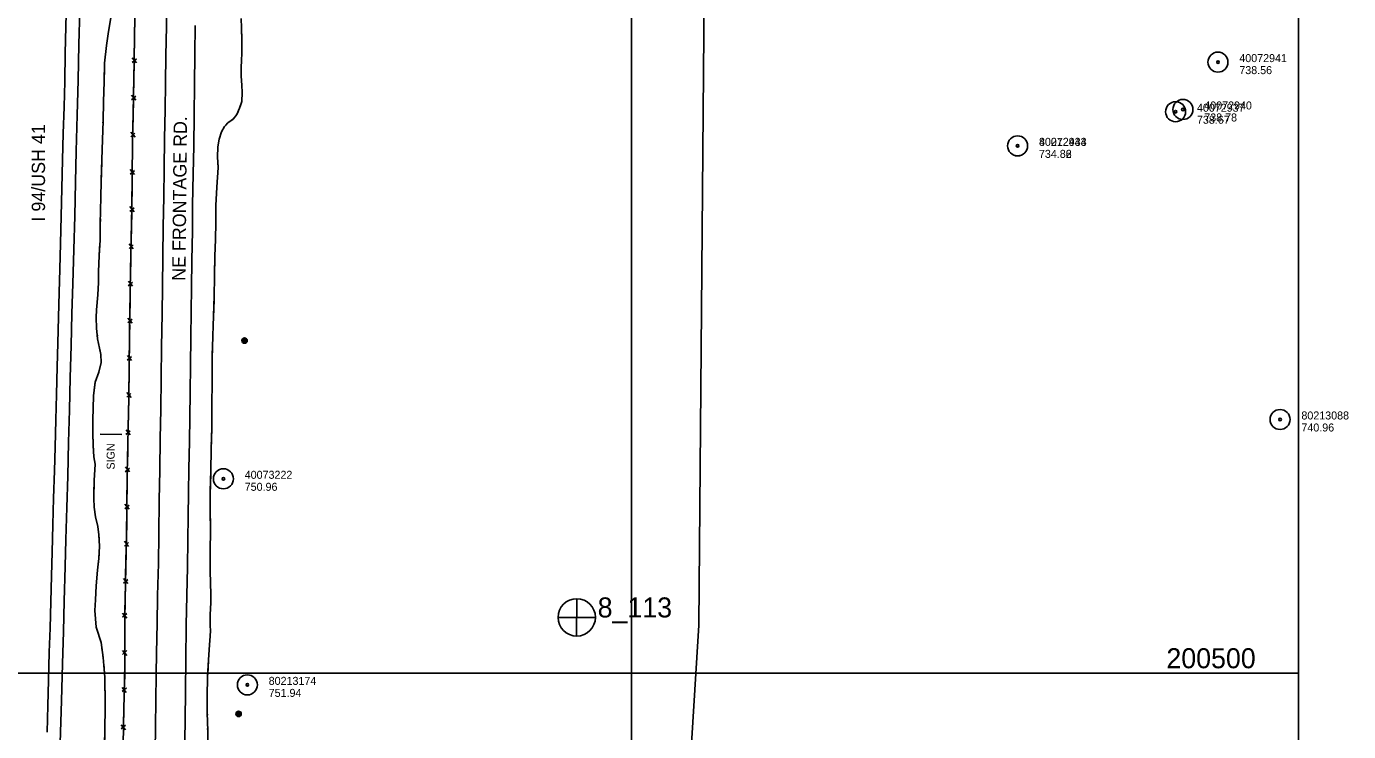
# Model space of a CAD drawing. Extents: x 591954 to 597000, y 198576 to 213500.
# Drawn here: x 594046 to 595038, y 200456 to 200984 of the extents above; entities that cross this region are included whole.
import ezdxf

# ---------------------------------------------------------------- set-up
doc = ezdxf.new("R2010")
doc.units = 0
for name, color, linetype in [('Level 10', 7, 'Continuous'), ('Level 11', 7, 'Continuous'), ('Level 14', 7, 'Continuous'), ('Level 15', 7, 'Continuous'), ('Level 19', 7, 'Continuous'), ('Level 3', 7, 'Continuous'), ('Level 4', 7, 'Continuous'), ('Level 6', 7, 'Continuous')]:
    doc.layers.add(name, color=color, linetype=linetype)

msp = doc.modelspace()

# ---------------------------------------------------------------- linework, layer by layer
at = {"layer": 'Level 10'}
for p, q in [((594500, 200000), (594500, 201500)), ((594500, 200000), (594500, 201500)), ((595000, 200000), (595000, 201500)), ((595000, 200000), (595000, 201500)), ((594500, 199500), (594500, 201000)), ((595000, 199500), (595000, 201000)), ((593500, 200500), (595000, 200500)), ((593500, 200500), (595000, 200500))]:
    msp.add_line(p, q, dxfattribs=at)
at = {"layer": 'Level 11'}
for points in [[(594064.44, 200553.52), (594065, 200573.1), (594065.5, 200590.78), (594066.09, 200611.23), (594066.63, 200631.05), (594067.27, 200651.51), (594067.74, 200669.33), (594068.22, 200689.77), (594068.7, 200708.83), (594069.27, 200729.51), (594069.8, 200747.18), (594070.27, 200766.73), (594070.8, 200785.29), (594071.19, 200802.71), (594071.71, 200821.91), (594072.33, 200842.4), (594072.89, 200862.98), (594073.36, 200884.49), (594073.91, 200904.3), (594074.46, 200924.36), (594074.98, 200943.18), (594075.4, 200964.43), (594076.36, 201003.83)], [(594144.61, 200558.33), (594145.19, 200582.28), (594145.58, 200604.09), (594145.87, 200629.67), (594146.24, 200652.15), (594146.59, 200675.73), (594146.93, 200697.58), (594147.25, 200721.04), (594147.65, 200744.52), (594147.93, 200769.15), (594148.24, 200789.45), (594148.54, 200812.23), (594148.85, 200834.32), (594149.16, 200856.83), (594149.55, 200877.73), (594149.88, 200900.64), (594150.25, 200922.14), (594150.48, 200941.89), (594150.82, 200962.61), (594151.16, 200984.38), (594151.44, 201005.52)], [(594074.52, 200553.99), (594075.22, 200579.89), (594075.91, 200600.26), (594076.58, 200624.11), (594077.23, 200647.55), (594077.86, 200673.1), (594078.48, 200696.99), (594079.08, 200721.52), (594079.75, 200745.28), (594080.4, 200769.42), (594081.03, 200791.74), (594081.75, 200817.31), (594082.48, 200842.27), (594083, 200867.88), (594083.67, 200891.04), (594084.31, 200918.15), (594085.02, 200944.26), (594085.66, 200970.99), (594086.24, 200996.85)], [(594166.49, 200558.26), (594166.96, 200579.52), (594167.21, 200599.85), (594167.56, 200617.46), (594167.87, 200635.09), (594168.1, 200653.24), (594168.49, 200673.6), (594168.66, 200691.82), (594169.03, 200710.06), (594169.19, 200731.09), (594169.58, 200751.3), (594169.87, 200771.29), (594170.09, 200788.82), (594170.37, 200809.36), (594170.67, 200831.24), (594170.89, 200850.52), (594171.26, 200874.02), (594171.7, 200894.93), (594172.01, 200918.13), (594172.33, 200940.99), (594172.62, 200963.62), (594172.86, 200985.31)], [(594059.07, 199930.73), (594058.1, 199930.69), (594059.08, 199972.77), (594059.8, 200004.19), (594060.75, 200031.41), (594061.36, 200061.68), (594062.05, 200090.56), (594062.85, 200123.71), (594063.8, 200151.23), (594064.57, 200177.56), (594065.26, 200204.45), (594066.06, 200230.96), (594066.7, 200257.85), (594067.38, 200281.76), (594067.81, 200306.09), (594068.63, 200330.84), (594069.28, 200356.27), (594069.99, 200384.33), (594070.54, 200411.6), (594071.58, 200447.95), (594072.6, 200479.42), (594073.36, 200506.98), (594074.17, 200531.3), (594074.52, 200553.99)], [(594061.82, 200455.93), (594062.39, 200475.82), (594062.89, 200494.64), (594063.38, 200515.83), (594063.94, 200533.84), (594064.44, 200553.52)], [(594144.6, 200557.24), (594144.29, 200537.55), (594143.8, 200515.15), (594143.59, 200499.22), (594143.35, 200479.33), (594143.05, 200460.26), (594142.9, 200441.07)], [(594144.61, 200558.33), (594144.6, 200557.24)], [(594166.49, 200558.26), (594166.09, 200536.05), (594165.68, 200509.63), (594165.54, 200487.68), (594165.22, 200463.77), (594164.79, 200438.34)]]:
    msp.add_lwpolyline(points, dxfattribs=at)
at = {"layer": 'Level 14'}
msp.add_lwpolyline([(594101.46, 200679.1), (594117.74, 200678.84)], dxfattribs=at)
for centre, radius in [((594209.8, 200749.16), 2.02), ((594209.8, 200749.17), 1.52), ((594209.81, 200749.13), 1.01), ((594209.81, 200749.14), 0.502), ((594205.32, 200469.58), 2.02), ((594205.32, 200469.59), 1.52), ((594205.33, 200469.55), 1.01), ((594205.33, 200469.56), 0.502)]:
    msp.add_circle(centre, radius, dxfattribs=at)
at = {"layer": 'Level 15'}
for p, q in [((594125.45, 200957.4), (594128.67, 200960.15)), ((594128.68, 200957.18), (594125.51, 200960.95)), ((594124.95, 200929.55), (594128.17, 200932.29)), ((594128.18, 200929.32), (594125.02, 200933.1)), ((594124.44, 200901.7), (594127.66, 200904.43)), ((594127.67, 200901.47), (594124.5, 200905.24)), ((594124.11, 200873.83), (594127.31, 200876.59)), ((594127.35, 200873.62), (594124.15, 200877.37)), ((594123.79, 200845.99), (594127.03, 200848.71)), ((594127.03, 200845.74), (594123.87, 200849.53)), ((594123.18, 200818.13), (594126.41, 200820.86)), ((594126.41, 200817.89), (594123.26, 200821.68)), ((594122.66, 200790.26), (594125.87, 200793.02)), ((594125.9, 200790.05), (594122.71, 200793.81)), ((594122.28, 200762.41), (594125.49, 200765.16)), ((594125.51, 200762.19), (594122.33, 200765.96)), ((594121.87, 200734.55), (594125.08, 200737.3)), ((594125.1, 200734.33), (594121.92, 200738.1)), ((594121.44, 200706.7), (594124.66, 200709.44)), ((594124.68, 200706.48), (594121.5, 200710.24)), ((594120.91, 200678.85), (594124.14, 200681.58)), ((594124.15, 200678.61), (594120.98, 200682.39)), ((594120.38, 200650.99), (594123.6, 200653.73)), ((594123.61, 200650.76), (594120.44, 200654.54)), ((594120.06, 200623.12), (594123.26, 200625.88)), ((594123.3, 200622.92), (594120.1, 200626.67)), ((594119.67, 200595.28), (594122.91, 200598)), ((594122.91, 200595.04), (594119.76, 200598.83)), ((594119.02, 200567.43), (594122.26, 200570.15)), ((594122.26, 200567.19), (594119.1, 200570.98)), ((594118.33, 200545.02), (594121.51, 200541.25)), ((594121.57, 200544.8), (594118.35, 200542.06)), ((594118.29, 200517.13), (594121.54, 200513.42)), ((594121.53, 200516.97), (594118.37, 200514.17)), ((594117.95, 200489.32), (594121.11, 200485.53)), ((594121.18, 200489.08), (594117.95, 200486.35)), ((594117.36, 200461.46), (594120.52, 200457.68)), ((594120.6, 200461.23), (594117.37, 200458.49))]:
    msp.add_line(p, q, dxfattribs=at)
for points in [[(594120.26, 200556.11), (594121.33, 200601.85), (594121.84, 200649.19), (594122.94, 200706.44), (594123.66, 200753.72), (594124.32, 200801.61), (594125.36, 200849.26), (594125.84, 200896.39), (594126.72, 200944.3), (594127.54, 200991.58), (594128.23, 201039.36), (594128.81, 201086.9), (594129.53, 201134.02), (594130.29, 201165.62), (594130.78, 201213.44), (594131.46, 201254.66), (594131.84, 201286.27), (594132.33, 201318.2), (594133.32, 201366.54), (594133.95, 201397.66), (594134.29, 201429.99), (594134.5, 201441.23)], [(594127.23, 200973.95), (594127.41, 200983.9)], [(594127.04, 200962.63), (594127.23, 200973.95)], [(594126.75, 200946.09), (594126.93, 200956.05)], [(594126.55, 200934.77), (594126.72, 200944.3), (594126.75, 200946.09)], [(594126.24, 200918.24), (594126.43, 200928.19)], [(594126.03, 200906.92), (594126.24, 200918.24)], [(594125.78, 200890.38), (594125.84, 200896.39), (594125.91, 200900.34)], [(594125.66, 200879.06), (594125.78, 200890.38)], [(594125.5, 200862.52), (594125.6, 200872.48)], [(594125.39, 200851.2), (594125.5, 200862.52)], [(594125.04, 200834.67), (594125.26, 200844.62)], [(594124.8, 200823.35), (594125.04, 200834.67)], [(594124.43, 200806.82), (594124.65, 200816.77)], [(594124.23, 200795.5), (594124.32, 200801.61), (594124.43, 200806.82)], [(594124, 200778.96), (594124.14, 200788.91)], [(594123.85, 200767.64), (594124, 200778.96)], [(594123.62, 200751.1), (594123.66, 200753.72), (594123.76, 200761.06)], [(594123.45, 200739.78), (594123.62, 200751.1)], [(594123.2, 200723.24), (594123.35, 200733.2)], [(594123.02, 200711.92), (594123.2, 200723.24)], [(594122.73, 200695.39), (594122.92, 200705.34)], [(594122.51, 200684.07), (594122.73, 200695.39)], [(594122.19, 200667.53), (594122.39, 200677.49)], [(594121.98, 200656.21), (594122.19, 200667.53)], [(594121.74, 200639.68), (594121.84, 200649.19), (594121.85, 200649.63)], [(594121.62, 200628.36), (594121.74, 200639.68)], [(594121.44, 200611.82), (594121.55, 200621.77)], [(594121.3, 200600.5), (594121.33, 200601.85), (594121.44, 200611.82)], [(594120.91, 200583.96), (594121.14, 200593.92)], [(594120.64, 200572.65), (594120.91, 200583.96)], [(594120.26, 200556.11), (594120.49, 200566.07)], [(594120.26, 200556.11), (594119.97, 200538.97), (594120.06, 200507.13), (594119.09, 200460.77), (594118.47, 200430.1), (594118.11, 200397.84), (594117.37, 200367.21), (594116.87, 200336.43), (594115.87, 200290.01), (594115.54, 200258.23), (594114.62, 200227.19), (594113.76, 200196.44), (594113.08, 200165.14), (594112.82, 200133.94), (594111.72, 200086.61), (594110.8, 200051.41), (594109.59, 200020.35), (594108.1, 199986.86), (594107.31, 199969.82), (594106.66, 199952.86), (594105.06, 199920.18)], [(594120.26, 200556.11), (594120.09, 200546.16)], [(594119.98, 200539.58), (594119.97, 200538.97), (594120, 200528.25)], [(594120, 200528.25), (594120.03, 200518.3)], [(594120.05, 200511.71), (594120.06, 200507.13), (594119.92, 200500.4)], [(594119.92, 200500.4), (594119.71, 200490.44)], [(594119.57, 200483.86), (594119.33, 200472.54)], [(594119.33, 200472.54), (594119.12, 200462.59)]]:
    msp.add_lwpolyline(points, dxfattribs=at)
at = {"layer": 'Level 19'}
for points in [[(594097.99, 200555.08), (594098.45, 200565.51), (594099.57, 200577.23), (594100.67, 200586.07), (594101, 200595.29), (594100.6, 200603.66), (594099.71, 200609.97), (594097.98, 200617.15), (594096.95, 200624.35), (594096.84, 200630.86), (594096.97, 200644.48), (594097.78, 200656.58), (594096.84, 200662.2), (594096.27, 200670.8), (594096.12, 200679.71), (594096.14, 200689.61), (594096.51, 200707.76), (594097.89, 200718.03), (594100.63, 200725.44), (594102.36, 200732.66), (594102.04, 200738.85), (594101.02, 200743.58), (594099.61, 200750.41), (594098.92, 200758.58), (594098.54, 200766.41), (594098.81, 200772.29), (594099.91, 200783.51), (594100.3, 200792.58), (594100.27, 200800.58), (594100.92, 200813.01), (594101.52, 200824.46), (594101.65, 200835.65), (594101.92, 200847.71), (594102.17, 200855.66), (594102.35, 200869.32), (594102.86, 200884.71), (594103.32, 200899.45), (594103.69, 200913.88), (594104.09, 200928.08), (594104.46, 200943.14), (594104.83, 200956.95), (594106.25, 200970.21), (594107.71, 200980.58), (594109.59, 200990.95)], [(594184.54, 200559.1), (594184.07, 200576.57), (594183.99, 200592.95), (594184.3, 200605.85), (594184, 200622.2), (594184.1, 200636.48), (594184.63, 200651.91), (594184.71, 200667.51), (594185.18, 200683.34), (594185.35, 200700.96), (594185.55, 200717.99), (594185.62, 200735.52), (594185.94, 200752.64), (594186.58, 200767.79), (594187.01, 200782.44), (594187.15, 200796.97), (594187.42, 200812.38), (594187.96, 200824.86), (594188.33, 200837.68), (594188.35, 200850.26), (594189.04, 200864.09), (594189.97, 200878.88), (594189.62, 200886.53), (594189.73, 200894.42), (594190.81, 200900.13), (594192.54, 200905.58), (594194.69, 200909.54), (594197.2, 200912.21), (594201.21, 200915.06), (594204.1, 200918.54), (594206.1, 200923.25), (594207.67, 200928.18), (594208.12, 200935.12), (594207.75, 200940.42), (594207.32, 200947.32), (594207.2, 200953.63), (594207.43, 200959.07), (594207.73, 200964.39), (594207.81, 200975.07), (594207.47, 200983.55), (594207.18, 200990.4)], [(594104.73, 200953.23), (594104.83, 200956.95), (594106.25, 200970.21), (594107.71, 200980.58), (594107.97, 200982.03)], [(594207.52, 200982.24), (594207.81, 200975.07), (594207.73, 200964.39), (594207.43, 200959.07), (594207.2, 200953.63), (594207.21, 200953.26)], [(594103.98, 200924.24), (594104.09, 200928.08), (594104.46, 200943.14), (594104.73, 200953.23)], [(594207.21, 200953.26), (594207.32, 200947.32), (594207.75, 200940.42), (594208.12, 200935.12), (594207.67, 200928.18), (594206.5, 200924.48)], [(594103.82, 200918.24), (594103.87, 200920.24)], [(594205.04, 200920.76), (594204.26, 200918.92)], [(594103.65, 200912.24), (594103.69, 200913.88), (594103.7, 200914.24)], [(594197.1, 200912.11), (594195.73, 200910.65)], [(594201.81, 200915.77), (594201.21, 200915.06), (594200.34, 200914.44)], [(594102.48, 200873.26), (594102.86, 200884.71), (594103.32, 200899.45), (594103.4, 200902.25)], [(594103.5, 200906.24), (594103.55, 200908.24)], [(594193.51, 200907.36), (594192.54, 200905.58), (594190.81, 200900.13), (594189.73, 200894.42), (594189.62, 200886.53), (594189.96, 200878.98)], [(594101.84, 200844.27), (594101.92, 200847.71), (594102.17, 200855.66), (594102.35, 200869.32), (594102.48, 200873.26)], [(594189.96, 200878.98), (594189.97, 200878.88), (594189.04, 200864.09), (594188.35, 200850.26), (594188.35, 200850.03)], [(594101.71, 200838.27), (594101.75, 200840.27)], [(594188.33, 200840.03), (594188.33, 200838.03)], [(594188.34, 200846.03), (594188.34, 200844.03)], [(594101.61, 200832.27), (594101.63, 200834.27)], [(594188.22, 200834.03), (594188.16, 200832.03)], [(594100.3, 200793.3), (594100.27, 200800.58), (594100.92, 200813.01), (594101.4, 200822.27)], [(594101.54, 200826.27), (594101.56, 200828.27)], [(594188.05, 200828.03), (594187.96, 200824.86), (594187.42, 200812.38), (594187.19, 200799.05)], [(594098.64, 200764.38), (594098.54, 200766.41), (594098.81, 200772.29), (594099.91, 200783.51), (594100.3, 200792.58), (594100.3, 200793.3)], [(594187.19, 200799.05), (594187.15, 200796.97), (594187.01, 200782.44), (594186.65, 200770.05)], [(594186.51, 200766.05), (594186.43, 200764.06)], [(594098.93, 200758.38), (594098.92, 200758.58), (594098.83, 200760.38)], [(594099.44, 200752.4), (594099.27, 200754.4)], [(594186, 200754.07), (594185.94, 200752.64), (594185.93, 200752.07)], [(594186.26, 200760.06), (594186.17, 200758.06)], [(594097.4, 200714.4), (594097.89, 200718.03), (594100.63, 200725.44), (594102.36, 200732.66), (594102.04, 200738.85), (594101.23, 200742.58)], [(594100.42, 200746.49), (594100.01, 200748.45)], [(594185.85, 200748.07), (594185.62, 200735.52), (594185.56, 200719.07)], [(594096.13, 200685.46), (594096.14, 200689.61), (594096.51, 200707.76), (594097.4, 200714.4)], [(594185.56, 200719.07), (594185.55, 200717.99), (594185.35, 200700.96), (594185.25, 200690.07)], [(594096.12, 200679.46), (594096.12, 200679.71), (594096.12, 200681.46)], [(594185.21, 200686.07), (594185.19, 200684.07)], [(594096.22, 200673.46), (594096.19, 200675.46)], [(594184.91, 200674.08), (594184.85, 200672.08)], [(594185.09, 200680.07), (594185.03, 200678.08)], [(594096.49, 200667.47), (594096.35, 200669.47)], [(594096.88, 200634.59), (594096.97, 200644.48), (594097.78, 200656.58), (594096.84, 200662.2), (594096.75, 200663.48)], [(594184.73, 200668.08), (594184.71, 200667.51), (594184.63, 200651.91), (594184.19, 200639.09)], [(594100.28, 200605.91), (594099.71, 200609.97), (594097.98, 200617.15), (594096.95, 200624.35), (594096.84, 200630.86), (594096.88, 200634.59)], [(594184.19, 200639.09), (594184.1, 200636.48), (594184, 200622.2), (594184.22, 200610.09)], [(594100.78, 200599.93), (594100.68, 200601.93)], [(594184.29, 200606.09), (594184.3, 200605.85), (594184.25, 200604.09)], [(594100.95, 200593.94), (594101, 200595.29), (594100.97, 200595.94)], [(594184.01, 200594.1), (594183.99, 200592.95), (594183.99, 200592.1)], [(594184.16, 200600.09), (594184.11, 200598.09)], [(594097.99, 200555.08), (594098.45, 200565.51), (594099.57, 200577.23), (594100.41, 200583.96)], [(594100.74, 200587.94), (594100.81, 200589.94)], [(594184.01, 200588.1), (594184.07, 200576.57), (594184.54, 200559.1)], [(594096.21, 200158.09), (594096.42, 200179.29), (594098.16, 200205.4), (594099.56, 200230.5), (594100.12, 200250.4), (594100.2, 200274.28), (594100.64, 200297.42), (594101.24, 200321.03), (594101.42, 200346.49), (594102.54, 200368.31), (594103.18, 200392.55), (594103.67, 200412.94), (594104.58, 200434.7), (594105, 200455.49), (594105.36, 200476.67), (594104.99, 200496.75), (594103.77, 200511.78), (594102.3, 200522.93), (594098.49, 200534.44), (594097.49, 200546.89), (594097.99, 200555.08)], [(594100.47, 200528.46), (594098.49, 200534.44), (594097.49, 200546.89), (594097.99, 200555.08)], [(594097.99, 200555.08), (594098.01, 200555.44)], [(594097.99, 200555.08), (594098.01, 200555.44)], [(594181.97, 200441.53), (594182.17, 200456.93), (594181.85, 200470.48), (594181.79, 200482.69), (594182.12, 200497.3), (594182.69, 200510.15), (594183.55, 200521.29), (594184.11, 200527.81), (594184.21, 200532), (594184.03, 200535.61), (594183.98, 200544.07), (594184.47, 200552.76), (594184.54, 200559.1)], [(594184.54, 200559.1), (594184.49, 200554.6)], [(594184.54, 200559.1), (594184.55, 200559.29)], [(594184.54, 200559.1), (594184.55, 200559.29)], [(594184.01, 200544.61), (594183.98, 200544.07), (594183.99, 200542.61)], [(594184.35, 200550.6), (594184.23, 200548.61)], [(594184.18, 200532.62), (594184.21, 200532), (594184.11, 200527.81), (594183.55, 200521.29), (594182.69, 200510.15), (594182.4, 200503.68)], [(594184.01, 200538.61), (594184.02, 200536.61)], [(594102.32, 200522.75), (594102.3, 200522.93), (594101.73, 200524.66)], [(594103.1, 200516.8), (594102.84, 200518.79)], [(594103.84, 200510.85), (594103.77, 200511.78), (594103.63, 200512.84)], [(594105.33, 200477.9), (594104.99, 200496.75), (594104.17, 200506.86)], [(594182.4, 200503.68), (594182.12, 200497.3), (594181.79, 200482.69), (594181.83, 200474.69)], [(594104.87, 200448.9), (594105, 200455.49), (594105.36, 200476.67), (594105.33, 200477.9)], [(594181.85, 200470.69), (594181.85, 200470.48), (594181.9, 200468.69)], [(594181.99, 200464.7), (594182.04, 200462.7)], [(594182.13, 200458.7), (594182.17, 200456.93), (594182.17, 200456.7)]]:
    msp.add_lwpolyline(points, dxfattribs=at)
at = {"layer": 'Level 4'}
for p, q in [((594458.83, 200555.89), (594458.77, 200528.04)), ((594458.83, 200555.89), (594458.77, 200528.04)), ((594444.92, 200541.86), (594472.83, 200541.85)), ((594444.92, 200541.86), (594472.83, 200541.85))]:
    msp.add_line(p, q, dxfattribs=at)
for points in [[(594558, 201422.67), (594550.36, 200535.95)], [(594505.98, 199817.65), (594550.36, 200535.95)]]:
    msp.add_lwpolyline(points, dxfattribs=at)
msp.add_circle((594458.88, 200541.87), 14, dxfattribs=at)
msp.add_circle((594458.88, 200541.87), 14, dxfattribs=at)
at = {"layer": 'Level 6'}
for centre, radius in [((594939.63, 200957.77), 7.5), ((594939.63, 200957.77), 7.5), ((594939.63, 200957.77), 0.96), ((594939.63, 200957.77), 0.96), ((594913.36, 200922.31), 7.5), ((594913.36, 200922.31), 7.5), ((594907.87, 200920.6), 7.5), ((594907.87, 200920.6), 7.5), ((594907.87, 200920.6), 0.96), ((594907.87, 200920.6), 0.96), ((594913.36, 200922.31), 0.96), ((594913.36, 200922.31), 0.96), ((594789.4, 200895.05), 7.5), ((594789.4, 200895.05), 7.5), ((594789.41, 200895.04), 7.5), ((594789.41, 200895.04), 7.5), ((594789.4, 200895.05), 0.96), ((594789.4, 200895.05), 0.96), ((594789.41, 200895.04), 0.96), ((594789.41, 200895.04), 0.96), ((594986.18, 200690.09), 7.5), ((594986.18, 200690.09), 7.5), ((594986.18, 200690.09), 0.96), ((594986.18, 200690.09), 0.96), ((594193.93, 200645.67), 7.5), ((594193.93, 200645.67), 7.5), ((594193.93, 200645.67), 0.96), ((594193.93, 200645.67), 0.96), ((594211.89, 200491.3), 7.5), ((594211.89, 200491.3), 7.5), ((594211.89, 200491.3), 0.96), ((594211.89, 200491.3), 0.96)]:
    msp.add_circle(centre, radius, dxfattribs=at)

# ---------------------------------------------------------------- texts
at = {"layer": 'Level 10'}
msp.add_text(' 200500 ', height=15, dxfattribs=at).set_placement((594895.4, 200503.75))
at = {"layer": 'Level 14'}
msp.add_text('SIGN', height=6, rotation=90, dxfattribs=at).set_placement((594112.41, 200652.58))
at = {"layer": 'Level 3'}
for s, rotation, p in [('I 94/USH 41', 90, (594060.23, 200838.39)), ('NE FRONTAGE RD.', 89.43368, (594165.47, 200793.92))]:
    msp.add_text(s, height=10, rotation=rotation, dxfattribs=at).set_placement(p)
at = {"layer": 'Level 4'}
msp.add_text('8_113', height=15, dxfattribs=at).set_placement((594474.54, 200541.8))
msp.add_text('8_113', height=15, dxfattribs=at).set_placement((594474.54, 200541.8))
at = {"layer": 'Level 6'}
for s, p in [('40072941', (594955.64, 200957.77)), ('40072941', (594955.64, 200957.77)), ('738.56', (594955.64, 200948.77)), ('738.56', (594955.64, 200948.77)), ('40072937', (594923.87, 200920.6)), ('40072937', (594923.87, 200920.6)), ('40072940', (594929.36, 200922.31)), ('40072940', (594929.36, 200922.31)), ('738.78', (594929.36, 200913.31)), ('738.78', (594929.36, 200913.31)), ('738.67', (594923.87, 200911.6)), ('738.67', (594923.87, 200911.6)), ('40072934', (594805.4, 200895.05)), ('40072934', (594805.4, 200895.05)), ('80212443', (594805.41, 200895.04)), ('80212443', (594805.41, 200895.04)), ('734.86', (594805.4, 200886.05)), ('734.86', (594805.4, 200886.05)), ('734.82', (594805.41, 200886.04)), ('734.82', (594805.41, 200886.04)), ('80213088', (595002.18, 200690.09)), ('80213088', (595002.18, 200690.09)), ('740.96', (595002.18, 200681.09)), ('740.96', (595002.18, 200681.09)), ('40073222', (594209.93, 200645.67)), ('40073222', (594209.93, 200645.67)), ('750.96', (594209.93, 200636.67)), ('750.96', (594209.93, 200636.67)), ('80213174', (594227.9, 200491.3)), ('80213174', (594227.9, 200491.3)), ('751.94', (594227.9, 200482.3)), ('751.94', (594227.9, 200482.3))]:
    msp.add_text(s, height=6, dxfattribs=at).set_placement(p)

doc.saveas('drawing.dxf')
